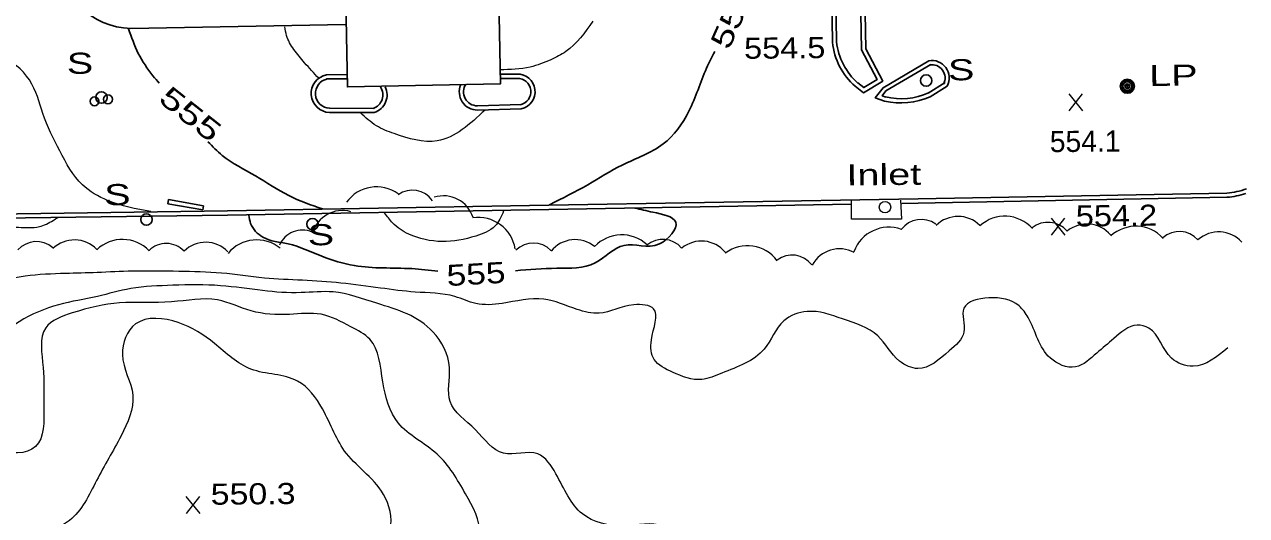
# Model space of a CAD drawing. Extents: x 2361708 to 2370558, y 6977955 to 6991887.
# Drawn here: x 2366670.8 to 2366948.5, y 6984202.9 to 6984314.6 of the extents above; entities that cross this region are included whole.
import ezdxf
from ezdxf.enums import TextEntityAlignment as Align

# ---------------------------------------------------------------- set-up
doc = ezdxf.new("R2010")
doc.units = 0
doc.header["$LTSCALE"] = 1.9
for name, color, linetype, lineweight in [('11', 7, 'Continuous', 25), ('2', 7, 'Continuous', 25), ('20', 7, 'Continuous', 25), ('21', 7, 'Continuous', 25), ('29', 7, 'Continuous', 13), ('31', 7, 'Continuous', 13), ('35', 7, 'Continuous', 13), ('7', 7, 'Continuous', 25), ('9', 7, 'Continuous', 13)]:
    doc.layers.add(name, color=color, linetype=linetype, lineweight=lineweight)

msp = doc.modelspace()

# ---------------------------------------------------------------- linework, layer by layer
at = {"layer": '11'}
msp.add_lwpolyline([(2366718.613, 6984487.035), (2366721.662, 6984323.285), (2366743.749, 6984323.696), (2366744.192, 6984300.369), (2366778.977, 6984301.03), (2366778.535, 6984324.317), (2366800.432, 6984324.735), (2366799.143, 6984391.877)], dxfattribs=at)
at = {"layer": '2'}
for p, q in [((2366694.962, 6984313.661), (2366743.767, 6984314.515)), ((2366782.735, 6984303.266), (2366778.956, 6984303.26)), ((2366744.165, 6984303.159), (2366739.455, 6984303.124)), ((2366744.104, 6984302.198), (2366739.464, 6984302.164)), ((2366782.735, 6984302.306), (2366779.045, 6984302.301)), ((2366876.161, 6984298.915), (2366880.019, 6984301.362)), ((2366876.679, 6984298.1), (2366880.536, 6984300.547)), ((2366740.138, 6984295.49), (2366750.298, 6984295.477)), ((2366773.744, 6984296.06), (2366783.692, 6984296.325)), ((2366773.773, 6984295.1), (2366783.721, 6984295.365)), ((2366740.137, 6984294.53), (2366750.297, 6984294.517)), ((2366703.412, 6984273.779), (2366703.574, 6984274.721)), ((2366703.412, 6984273.779), (2366711.346, 6984272.405)), ((2366703.574, 6984274.721), (2366711.507, 6984273.346)), ((2366711.346, 6984272.405), (2366711.507, 6984273.346))]:
    msp.add_line(p, q, dxfattribs=at)
for points in [[(2366859.586, 6984300.497), (2366861.47, 6984299.045), (2366865.885, 6984301.697), (2366862.005, 6984309.031), (2366858.704, 6984487.698), (2366851.75, 6984487.022), (2366854.41, 6984310.508)], [(2366860.169, 6984301.253), (2366861.539, 6984300.206), (2366864.611, 6984302.055), (2366861.047, 6984308.782), (2366857.764, 6984486.639), (2366852.718, 6984486.151), (2366855.37, 6984310.527)], [(2366876.311, 6984306.317), (2366865.959, 6984300.168), (2366864.151, 6984297.901), (2366866.278, 6984297.141)], [(2366876.799, 6984305.492), (2366866.596, 6984299.434), (2366865.737, 6984298.356), (2366866.599, 6984298.044)], [(2366944.081, 6984276.21), (2366873.88, 6984274.892), (2366785.621, 6984273.352), (2366716.919, 6984272.138), (2366637.355, 6984271.071), (2366575.084, 6984269.878), (2366563.446, 6984289.498)], [(2366858.771, 6984273.668), (2366785.64, 6984272.392), (2366716.938, 6984271.178), (2366665.242, 6984270.486)], [(2366944.1, 6984275.25), (2366873.9, 6984273.932), (2366870.17, 6984273.867)]]:
    msp.add_lwpolyline(points, dxfattribs=at)
for centre, radius, start, end in [((2366695.389, 6984330.75), 17.094, 183.67836, 268.57141), ((2366870.018, 6984312.234), 15.703, 186.30814, 228.36804), ((2366870.018, 6984312.234), 14.742, 186.30814, 228.36804), ((2366877.012, 6984302.397), 3.98, 332.29222, 100.14227), ((2366782.865, 6984299.27), 3.998, 282.3591, 91.85794), ((2366877.012, 6984302.397), 3.02, 332.29222, 100.14227), ((2366740.315, 6984298.868), 4.342, 101.43164, 267.6408), ((2366740.315, 6984298.868), 3.382, 101.43164, 267.6408), ((2366773.738, 6984299.211), 4.11, 156.70958, 270.48663), ((2366773.738, 6984299.211), 3.15, 145.55971, 270.48663), ((2366782.865, 6984299.27), 3.038, 282.3591, 91.85794), ((2366749.009, 6984298.531), 3.256, 287.79394, 34.29161), ((2366749.009, 6984298.531), 4.216, 287.79394, 26.46174), ((2366870.016, 6984313.482), 16.764, 257.11475, 293.42046), ((2366870.016, 6984313.482), 15.804, 257.11475, 293.42046), ((2366942.405, 6984294.714), 18.58, 275.17441, 289.29949), ((2366942.405, 6984294.714), 19.54, 275.17441, 287.73119)]:
    msp.add_arc(centre, radius, start, end, dxfattribs=at)
at = {"layer": '20'}
for radius in [1.6, 1.3, 1, 0.539, 0.192]:
    msp.add_circle((2366921.449, 6984300.516), radius, dxfattribs=at)
at = {"layer": '21'}
for centre in [(2366875.734, 6984301.801), (2366688.302, 6984297.957), (2366698.526, 6984270.193), (2366736.278, 6984269.132)]:
    msp.add_circle(centre, 1.3, dxfattribs=at)
at = {"layer": '29'}
for centre, radius, start, end in [((2366750.831, 6984269.188), 8.442, 54.29465, 144.29465), ((2366758.979, 6984271.233), 5.625, 35.30435, 125.30435), ((2366766.05, 6984268.539), 7.039, 17.58877, 107.58877), ((2366743.079, 6984265.206), 7.039, 74.37493, 164.37493), ((2366773.985, 6984262.219), 8.442, 8.75601, 98.75601), ((2366874.634, 6984264.6), 5.625, 53.89379, 143.89379), ((2366882.984, 6984263.863), 7.039, 45.07564, 135.07564), ((2366893.623, 6984262.505), 8.442, 42.14107, 132.14107), ((2366733.946, 6984262.17), 5.625, 66.81698, 156.81698), ((2366867.242, 6984260.009), 8.442, 70.07894, 160.07894), ((2366903.411, 6984263.959), 5.625, 39.68425, 129.68425), ((2366912.269, 6984262.14), 7.039, 39.77801, 129.77801), ((2366923.367, 6984260.227), 8.442, 42.39886, 132.39886), ((2366933.289, 6984261.838), 5.625, 41.86336, 131.86336), ((2366942.201, 6984260.352), 7.039, 41.86336, 131.86336), ((2366673.546, 6984259.566), 5.625, 48.7399, 138.7399), ((2366682.173, 6984258.522), 7.039, 43.95196, 133.95196), ((2366693.096, 6984257.226), 8.442, 43.86566, 133.86566), ((2366703.021, 6984259.124), 5.625, 44.00405, 134.00405), ((2366711.994, 6984257.981), 7.039, 44.14382, 134.14382), ((2366723.599, 6984257.135), 8.442, 50.6343, 140.6343), ((2366786.451, 6984259.23), 5.625, 44.73128, 134.73128), ((2366795.953, 6984258.581), 7.039, 51.04169, 141.04169), ((2366806.555, 6984258.279), 8.442, 46.96, 136.96), ((2366815.869, 6984260.066), 5.625, 40.16737, 130.16737), ((2366824.667, 6984258.256), 7.039, 39.47662, 129.47662), ((2366835.129, 6984255.785), 8.442, 36.69211, 126.69211), ((2366845.251, 6984256.485), 5.625, 37.24624, 127.24624), ((2366856.023, 6984256.502), 7.039, 61.66044, 151.66044)]:
    msp.add_arc(centre, radius, start, end, dxfattribs=at)
at = {"layer": '31'}
for p, q in [((2366911.321, 6984294.909), (2366908.205, 6984298.76)), ((2366908.242, 6984294.88), (2366911.285, 6984298.789)), ((2366907.32, 6984266.65), (2366904.203, 6984270.5)), ((2366904.24, 6984266.621), (2366907.283, 6984270.53)), ((2366710.713, 6984203.366), (2366707.596, 6984207.216)), ((2366707.633, 6984203.336), (2366710.676, 6984207.245))]:
    msp.add_line(p, q, dxfattribs=at)
at = {"layer": '31', "lineweight": 25}
for points in [[(2366701.461, 6984301.182), (2366700.006, 6984302.889), (2366696.686, 6984307.987), (2366694.463, 6984313.577)], [(2366827.679, 6984308.374), (2366825.834, 6984304.657), (2366821.818, 6984294.808), (2366815.958, 6984287.381), (2366806.644, 6984282.593), (2366798.836, 6984278.118), (2366790.148, 6984273.575)], [(2366738.575, 6984272.604), (2366730.856, 6984275.651), (2366723.333, 6984280.119), (2366715.768, 6984284.768), (2366712.508, 6984287.896)], [(2366809.557, 6984272.79), (2366813.636, 6984271.858), (2366818.818, 6984269.578), (2366815.115, 6984264.662), (2366807.078, 6984264.326), (2366800.545, 6984260.374), (2366791.776, 6984259.1), (2366782.421, 6984258.561)], [(2366764.781, 6984258.473), (2366758.836, 6984259.026), (2366745.788, 6984259.722), (2366738.407, 6984261.862), (2366730.711, 6984264.659), (2366725.006, 6984266.174), (2366722.216, 6984269.298), (2366721.788, 6984271.204)]]:
    msp.add_spline(points, degree=3, dxfattribs=at)
at = {"layer": '35'}
for points in [[(2366939.585, 6984181.263), (2366938.892, 6984181.507), (2366931.873, 6984177.239), (2366927.212, 6984178.275), (2366921.502, 6984180.381), (2366914.675, 6984184.266), (2366909.2, 6984185.814), (2366900.054, 6984186.317), (2366890.937, 6984187.02), (2366878.681, 6984189.674), (2366869.885, 6984189.27), (2366859.968, 6984189.936), (2366851.726, 6984186.997), (2366844.317, 6984188.997), (2366836.691, 6984191.654), (2366830.142, 6984192.612), (2366821.826, 6984195.303), (2366815.826, 6984200.436), (2366807.065, 6984200.523), (2366797.628, 6984203.243), (2366791.581, 6984212.386), (2366787.468, 6984216.897), (2366779.676, 6984217.053), (2366773.295, 6984222.392), (2366767.534, 6984228.778), (2366767.41, 6984236.567), (2366763.633, 6984244.661), (2366757.814, 6984248.726), (2366750.89, 6984251.14), (2366740.935, 6984253.726), (2366733.666, 6984253.567), (2366724.931, 6984254.033), (2366715.39, 6984255.153), (2366704.499, 6984255.239), (2366694.976, 6984254.478), (2366687.392, 6984252.726), (2366678.56, 6984250.822), (2366669.627, 6984246.937), (2366662.889, 6984243.542), (2366655.577, 6984245.823), (2366648.4, 6984250.605), (2366637.395, 6984254.27), (2366631.732, 6984252.446), (2366626.413, 6984251.286), (2366625.381, 6984247.215), (2366628.041, 6984241.021), (2366626.452, 6984235.695), (2366619.357, 6984232.967), (2366609.942, 6984230.268), (2366608.943, 6984224.908), (2366608.892, 6984216.627), (2366602.614, 6984210.037), (2366599.251, 6984205.125), (2366600.895, 6984200.46), (2366599.004, 6984193.292), (2366594.321, 6984187.257), (2366584.587, 6984183.374), (2366573.015, 6984179.384), (2366563.98, 6984175.668), (2366556.332, 6984170.154), (2366547.197, 6984164.357), (2366543.606, 6984154.923), (2366538.836, 6984142.277), (2366533.34, 6984128.244), (2366530.729, 6984115.678), (2366528.162, 6984113.273), (2366525.444, 6984115.108), (2366525.179, 6984120.915), (2366523.698, 6984129.442), (2366521.828, 6984138.895), (2366520.104, 6984147.699), (2366520.496, 6984159.003), (2366519.468, 6984165.123), (2366517.415, 6984166.474), (2366515.49, 6984158.605), (2366512.753, 6984151.889), (2366507.856, 6984150.522), (2366501.793, 6984153.945), (2366491.507, 6984162.937), (2366486.399, 6984173.249), (2366481.652, 6984182.394), (2366478.876, 6984191.328), (2366478.669, 6984204.717), (2366479.328, 6984219.544), (2366480.289, 6984239.404), (2366481.375, 6984264.976), (2366483.202, 6984286.414), (2366485.119, 6984309.764), (2366487.058, 6984330.953), (2366488.671, 6984352.669), (2366489.501, 6984369.548), (2366489.972, 6984389.343), (2366490.856, 6984409.973), (2366492.166, 6984430.956)], [(2366799.982, 6984315.311), (2366793.848, 6984308.402), (2366790.445, 6984306.55), (2366785.721, 6984304.875), (2366778.877, 6984304.219)], [(2366737.682, 6984302.317), (2366734.469, 6984305.857), (2366732.029, 6984308.884), (2366730.389, 6984312.038), (2366730.001, 6984314.055)], [(2366699.509, 6984272.012), (2366689.704, 6984274.539), (2366683.991, 6984278.075), (2366678.857, 6984285.786), (2366675.006, 6984294.3), (2366671.933, 6984301.951), (2366665.448, 6984306.63), (2366656.204, 6984300.762), (2366629.975, 6984301.532), (2366620.982, 6984295.486), (2366607.738, 6984289.54), (2366600.592, 6984280.691), (2366593.408, 6984273.712), (2366590.181, 6984270.262)], [(2366775.473, 6984295.106), (2366764.609, 6984288.082), (2366754.833, 6984289.73), (2366750.786, 6984291.531), (2366747.157, 6984294.467)], [(2366944.296, 6984241.021), (2366936.385, 6984236.845), (2366931.478, 6984238.679), (2366926.312, 6984245.52), (2366923.706, 6984246.175), (2366918.384, 6984243.134), (2366914.496, 6984239.817), (2366909.666, 6984236.681), (2366903.956, 6984238.687), (2366898.928, 6984247.889), (2366896.833, 6984250.56), (2366889.975, 6984252.384), (2366884.307, 6984250.01), (2366884.289, 6984244.62), (2366880.959, 6984240.328), (2366873.867, 6984236.31), (2366869.661, 6984238.01), (2366864.736, 6984243.764), (2366856.729, 6984247.608), (2366848.682, 6984249.291), (2366843.403, 6984247.161), (2366838.933, 6984240.748), (2366829.305, 6984235.266), (2366824.719, 6984233.822), (2366818.072, 6984235.479), (2366813.925, 6984238.35), (2366813.282, 6984242.804), (2366813.795, 6984249.909), (2366809.296, 6984250.796), (2366801.404, 6984248.901), (2366796.396, 6984249.753), (2366788.843, 6984252.102), (2366779.342, 6984251.111), (2366773.402, 6984251.094), (2366768.627, 6984252.679), (2366759.576, 6984253.703), (2366751.747, 6984254.619), (2366742.736, 6984255.743), (2366733.999, 6984256.39), (2366725.334, 6984256.887), (2366715.563, 6984258.014), (2366705.889, 6984258.402), (2366695.348, 6984258.452), (2366687.31, 6984258.145), (2366680.112, 6984257.927), (2366670.958, 6984257.31), (2366663.721, 6984256.911), (2366657.489, 6984260.272), (2366653.654, 6984264.985), (2366653.329, 6984268.603), (2366653.363, 6984270.333)], [(2366665.853, 6984268.292), (2366669.442, 6984268.436), (2366674.201, 6984268.591), (2366677.297, 6984269.991), (2366678.441, 6984270.692)], [(2366779.702, 6984272.145), (2366777.734, 6984268.707), (2366773.396, 6984266.435), (2366765.707, 6984265.202), (2366758.151, 6984266.88), (2366754.456, 6984269.445), (2366752.644, 6984271.738)], [(2366874.936, 6984158.737), (2366867.943, 6984157.95), (2366857.503, 6984158.971), (2366849.913, 6984163.059), (2366839.677, 6984164.701), (2366832.233, 6984165.13), (2366826.214, 6984165.983), (2366825.367, 6984170.995), (2366821.345, 6984177.528), (2366816.155, 6984181.688), (2366807.161, 6984186.253), (2366800.002, 6984186.035), (2366792.667, 6984184.485), (2366780.125, 6984187.756), (2366773.923, 6984192.157), (2366774.294, 6984198.351), (2366771.034, 6984207.84), (2366764.578, 6984216.839), (2366755.759, 6984223.945), (2366752.251, 6984233.262), (2366749.308, 6984242.965), (2366744.991, 6984245.804), (2366738.234, 6984248.64), (2366731.033, 6984248.621), (2366722.295, 6984249.438), (2366714.671, 6984251.916), (2366704.235, 6984251.476), (2366692.437, 6984251.244), (2366681.658, 6984248.951), (2366675.649, 6984245.594), (2366675.045, 6984236.548), (2366675.24, 6984227.639), (2366673.356, 6984218.591), (2366664.412, 6984217.976), (2366655.555, 6984226.032), (2366647.856, 6984231.089), (2366643.445, 6984241.727), (2366638.772, 6984245.083), (2366633.656, 6984235.194), (2366627.602, 6984232.466), (2366620.765, 6984229.001), (2366619.7, 6984221.14), (2366621.637, 6984213.038), (2366620.505, 6984203.717), (2366617.95, 6984196.852), (2366613.556, 6984188.87), (2366611.177, 6984180.347), (2366611.107, 6984179.266), (2366608.05, 6984176.927), (2366603.489, 6984177.994), (2366600.599, 6984174.886)], [(2366748.755, 6984187.557), (2366747.005, 6984190.74), (2366748.07, 6984195.431), (2366753.384, 6984199.241), (2366752.842, 6984206.857), (2366743.985, 6984216.993), (2366738.528, 6984227.142), (2366732.878, 6984233.458), (2366722.291, 6984236.177), (2366713.996, 6984241.999), (2366705.74, 6984246.78), (2366696.072, 6984246.448), (2366693.058, 6984239.48), (2366695.447, 6984230.232), (2366692.764, 6984221.005), (2366687.181, 6984210.832), (2366681.047, 6984201.743), (2366672.633, 6984198.973), (2366666.797, 6984198.507), (2366660.365, 6984193.446), (2366650.181, 6984191.709), (2366644.86, 6984188.638), (2366643.699, 6984182.407), (2366641.603, 6984170.396), (2366639.051, 6984161.212), (2366634.696, 6984152.19), (2366633.527, 6984146.858), (2366634.263, 6984143.075), (2366633.074, 6984132.563), (2366626.375, 6984126.079), (2366621.173, 6984120.939)]]:
    msp.add_spline(points, degree=3, dxfattribs=at)
at = {"layer": '7'}
for centre in [(2366686.73, 6984297.082), (2366689.786, 6984297.541)]:
    msp.add_circle(centre, 1, dxfattribs=at)
at = {"layer": '9'}
msp.add_lwpolyline([(2366869.883, 6984274.604), (2366870.134, 6984270.296), (2366858.793, 6984270.298), (2366858.781, 6984274.719)], dxfattribs=at)
msp.add_circle((2366866.378, 6984273.011), 1.3, dxfattribs=at)

# ---------------------------------------------------------------- texts
at = {"layer": '20', "width": 1.4}
msp.add_text('  LP', height=4.8, rotation=0.545, dxfattribs=at).set_placement((2366921.448, 6984300.516))
at = {"layer": '21', "width": 1.4}
for p in [(2366675.46, 6984303.265), (2366875.724, 6984301.791), (2366683.955, 6984273.384), (2366730.214, 6984264.274)]:
    msp.add_text('  S', height=4.8, rotation=0.545, dxfattribs=at).set_placement(p)
at = {"layer": '31'}
for rotation, width, p in [(65.834, 1.35, (2366833.845, 6984315.165)), (321.457, 1.45, (2366707.069, 6984292.331)), (3.331, 1.25, (2366773.571, 6984255.44))]:
    msp.add_text(' 555 ', height=4.8, rotation=rotation, dxfattribs=dict(at, width=width)).set_placement(p, align=Align.CENTER)
for s, width, p in [('554.5', 1.15, (2366834.375, 6984306.738)), ('554.2', 1.15, (2366909.762, 6984268.613)), ('550.3', 1.2, (2366713.155, 6984205.329))]:
    msp.add_text(s, height=4.8, rotation=0.545, dxfattribs=dict(at, width=width)).set_placement(p)
msp.add_text('554.1', height=4.8, rotation=0.545, dxfattribs=at).set_placement((2366903.851, 6984285.518))
at = {"layer": '9', "width": 1.4}
msp.add_text('Inlet', height=4.8, rotation=0.545, dxfattribs=at).set_placement((2366857.64, 6984277.948))

doc.saveas('drawing.dxf')
